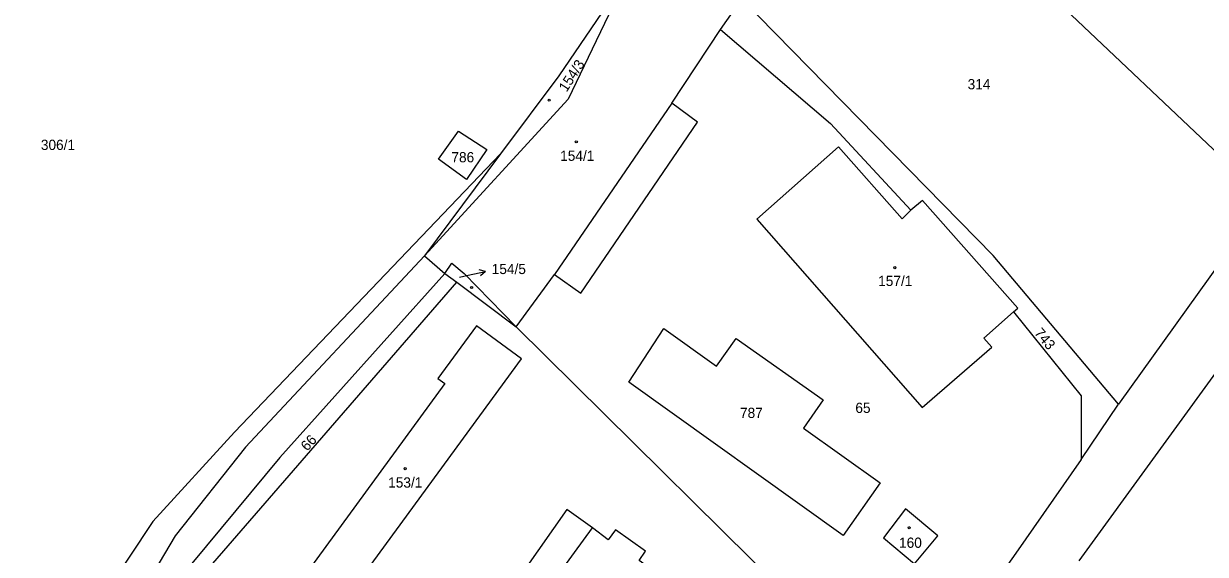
# Model space of a CAD drawing. Extents: x -680203 to -673936, y -1102717 to -1093650.
# Drawn here: x -677224 to -677027.4, y -1098081.7 to -1097993.5 of the extents above; entities that cross this region are included whole.
import ezdxf

# ---------------------------------------------------------------- set-up
doc = ezdxf.new("R2010")
doc.units = 0
for name, color, linetype in [('SOxx02xx_Staničení_Popis10', 7, 'Continuous'), ('SOxxxxxx_Koleje_param další_Popis10', 7, 'Continuous'), ('SOxxxxxx_Osa_bod_P', 7, 'Continuous'), ('SOxxxxxx_Staničení_Popis10', 7, 'Continuous'), ('x_prac', 7, 'Continuous')]:
    doc.layers.add(name, color=color, linetype=linetype)

msp = doc.modelspace()

# ---------------------------------------------------------------- linework, layer by layer
at = {"layer": 'SOxx02xx_Staničení_Popis10'}
for p, q in [((-677151.53, -1098035.6), (-677150.08, -1098035.3)), ((-677150.08, -1098035.3), (-677147.15, -1098034.68)), ((-677147.15, -1098034.68), (-677148.23, -1098034.39)), ((-677147.15, -1098034.68), (-677148.02, -1098035.37))]:
    msp.add_line(p, q, dxfattribs=at)
at = {"layer": 'SOxxxxxx_Koleje_param další_Popis10'}
for centre in [(-677136.57, -1098006.2), (-677132.07, -1098013.13), (-677079.06, -1098034.03), (-677149.49, -1098037.32), (-677160.53, -1098067.45), (-677076.67, -1098077.26)]:
    msp.add_circle(centre, 0.175, dxfattribs=at)
at = {"layer": 'SOxxxxxx_Staničení_Popis10'}
for p, q in [((-677116.16, -1098006.67), (-677135.69, -1098035.15)), ((-677155.84, -1098113.51), (-677129.36, -1098077.26))]:
    msp.add_line(p, q, dxfattribs=at)
at = {"layer": 'x_prac'}
for p, q in [((-677095.1, -1097949.06), (-677017.38, -1098022.59)), ((-677108.05, -1097994.44), (-677104.53, -1097989.35)), ((-677144.69, -1098015.09), (-677157.35, -1098032.05)), ((-677017.38, -1098022.59), (-677041.83, -1098056.73)), ((-677157.35, -1098032.05), (-677153.92, -1098035)), ((-677153.92, -1098035), (-677151.93, -1098036.46)), ((-677193.97, -1098084.86), (-677151.93, -1098036.46)), ((-677151.93, -1098036.46), (-677142.09, -1098043.86)), ((-677048.38, -1098082.74), (-677017.8, -1098040.69)), ((-677048.06, -1098065.91), (-677041.83, -1098056.73)), ((-677198.83, -1098078.59), (-677224.03, -1098121.41))]:
    msp.add_line(p, q, dxfattribs=at)
for points in [[(-677123.38, -1097985.07), (-677133.44, -1098006.01), (-677157.35, -1098032.05)], [(-677123.38, -1097985.07), (-677134.97, -1098002.16), (-677144.69, -1098015.09)], [(-677041.83, -1098056.73), (-677062.7, -1098032.03), (-677104.53, -1097989.35)], [(-677142.09, -1098043.86), (-677135.69, -1098035.15), (-677131.33, -1098038.25), (-677111.89, -1098009.84), (-677116.16, -1098006.67), (-677108.05, -1097994.44)], [(-677108.05, -1097994.44), (-677089.79, -1098010.09), (-677076.42, -1098024.5)], [(-677154.99, -1098015.98), (-677151.67, -1098011.33), (-677146.98, -1098014.4), (-677150.34, -1098019.38), (-677154.99, -1098015.98)], [(-677076.42, -1098024.5), (-677077.87, -1098025.89), (-677088.43, -1098013.95), (-677102.03, -1098025.99), (-677074.49, -1098057.29), (-677062.94, -1098047.24), (-677064.25, -1098045.76), (-677059.33, -1098041.4)], [(-677144.69, -1098015.09), (-677188.95, -1098061.4), (-677202.51, -1098076.21), (-677214.43, -1098094.2)], [(-677059.33, -1098041.4), (-677058.62, -1098040.77), (-677074.46, -1098022.87), (-677076.42, -1098024.5)], [(-677157.35, -1098032.05), (-677187.09, -1098063.86), (-677198.83, -1098078.59)], [(-677153.92, -1098035), (-677152.78, -1098033.3), (-677150.73, -1098035), (-677142.09, -1098043.86)], [(-677153.92, -1098035), (-677181.41, -1098065.59), (-677196.05, -1098083.22)], [(-677059.33, -1098041.4), (-677048.06, -1098055.33), (-677048.06, -1098065.91)], [(-677175.84, -1098096.57), (-677141.21, -1098049.16), (-677148.68, -1098043.71), (-677155.09, -1098052.47), (-677153.96, -1098053.3), (-677181.86, -1098091.46)], [(-677078.49, -1098107.33), (-677088.33, -1098096.96), (-677142.09, -1098043.86)], [(-677108.76, -1098050.38), (-677105.44, -1098045.83), (-677090.97, -1098056.01), (-677094.26, -1098060.7), (-677081.48, -1098069.8), (-677087.65, -1098078.57), (-677123.3, -1098053.04), (-677117.5, -1098044.16), (-677108.76, -1098050.38)], [(-677048.06, -1098065.91), (-677058.95, -1098081.48), (-677069.16, -1098095.96), (-677078.49, -1098107.33)], [(-677170.63, -1098143.12), (-677164.55, -1098147.39), (-677159.42, -1098140.09), (-677156.73, -1098141.99), (-677149.26, -1098131.34), (-677148.3, -1098132.01), (-677140.62, -1098121.03), (-677144.26, -1098118.48), (-677119.97, -1098083.85), (-677121.63, -1098082.69), (-677120.53, -1098081.14), (-677125.54, -1098077.63), (-677126.75, -1098079.28), (-677129.36, -1098077.26), (-677133.67, -1098074.25), (-677159.24, -1098110.63)], [(-677080.97, -1098078.95), (-677075.77, -1098083.24), (-677071.9, -1098078.59), (-677077.3, -1098074.14), (-677080.97, -1098078.95)]]:
    msp.add_lwpolyline(points, dxfattribs=at)

# ---------------------------------------------------------------- texts
at = {"layer": 'SOxxxxxx_Osa_bod_P'}
for s, rotation, p in [('154/3', 57, (-677133.69, -1098004.95)), ('743', 310, (-677055.95, -1098044.94)), ('66', 47, (-677176.85, -1098064.63))]:
    msp.add_text(s, height=1.7, rotation=rotation, dxfattribs=at).set_placement(p)
for s, p in [('314', (-677066.95, -1098004.39)), ('306/1', (-677221.16, -1098014.47)), ('786', (-677152.85, -1098016.52)), ('154/1', (-677134.75, -1098016.28)), ('154/5', (-677146.14, -1098035.1)), ('157/1', (-677081.84, -1098037.08)), ('787', (-677104.83, -1098059.02)), ('65', (-677085.63, -1098058.18)), ('153/1', (-677163.37, -1098070.59)), ('160', (-677078.36, -1098080.6))]:
    msp.add_text(s, height=1.7, dxfattribs=at).set_placement(p)

doc.saveas('drawing.dxf')
